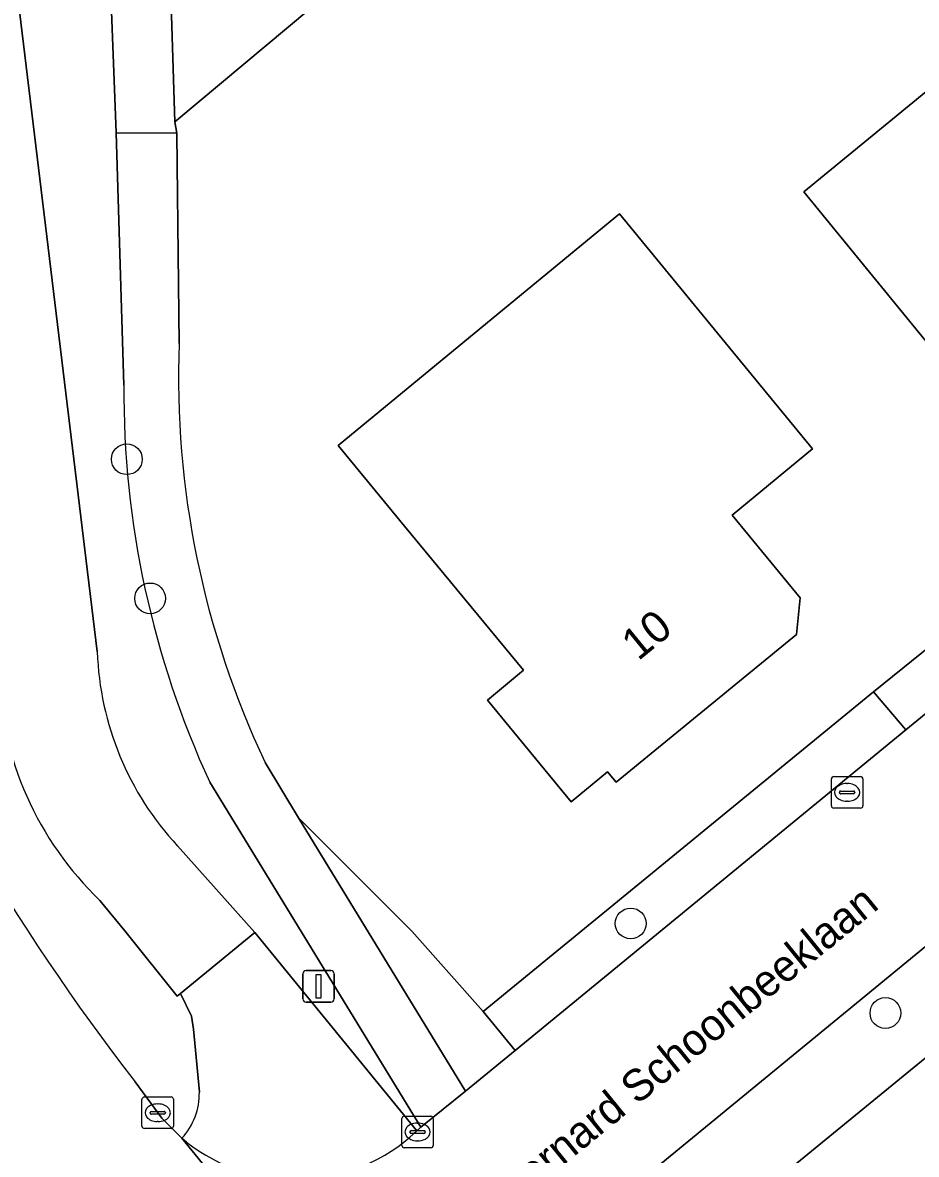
# Model space of a CAD drawing. Extents: x 157320 to 158835, y 386650 to 388491.
# Drawn here: x 157938.6 to 157966.98, y 387355.15 to 387391.07 of the extents above; entities that cross this region are included whole.
import ezdxf

# ---------------------------------------------------------------- set-up
doc = ezdxf.new("R2010")
doc.units = 0
for name, color, linetype in [('IMGEO_Berm_groen', 7, 'Continuous'), ('IMGEO_Boom', 7, 'Continuous'), ('IMGEO_Erf', 7, 'Continuous'), ('IMGEO_Fietspad_gesloten', 7, 'Continuous'), ('IMGEO_Fietspad_open', 7, 'Continuous'), ('IMGEO_Groenvoorziening', 7, 'Continuous'), ('IMGEO_Kolk', 7, 'Continuous'), ('IMGEO_Muur', 7, 'Continuous'), ('IMGEO_Openbare_ruimte_label', 7, 'Continuous'), ('IMGEO_Pand', 7, 'Continuous'), ('IMGEO_Pand_nummerreeks', 7, 'Continuous'), ('IMGEO_Rijbaan_lokaal_gesloten', 7, 'Continuous'), ('IMGEO_Verkeersbordpaal', 7, 'Continuous'), ('IMGEO_Voetpad_halfverhard', 7, 'Continuous'), ('IMGEO_Voetpad_open', 7, 'Continuous')]:
    doc.layers.add(name, color=color, linetype=linetype)

msp = doc.modelspace()

# ---------------------------------------------------------------- linework, layer by layer
at = {"layer": 'IMGEO_Berm_groen'}
for points in [[(157940.552, 387407.504), (157937.064, 387413.949), (157937.018, 387408.497), (157938.111, 387394.674), (157940.975, 387371.11)], [(157941.819, 387379.568), (157941.578, 387387.574), (157940.841, 387406.572)], [(157943.528, 387364.941), (157945.975, 387362.194), (157951.122, 387355.897), (157951.25, 387356.014), (157944.547, 387366.967)], [(157944.217, 387357.129), (157944.034, 387359.123), (157943.967, 387359.545), (157943.618, 387360.261), (157943.513, 387360.18), (157941.855, 387362.251), (157941.058, 387363.212)], [(157942.178, 387357.457), (157943.025, 387356.303), (157943.664, 387355.664)]]:
    msp.add_lwpolyline(points, dxfattribs=at)
for centre, radius, start, end in [((157971.394, 387379.375), 29.575, 179.6258, 204.8052), ((157997.591, 387400.486), 70.157, 202.39413, 217.83028), ((157950.507, 387371.442), 9.538, 181.9943, 222.9695), ((157948.356, 387370.81), 10.535, 181.9067, 226.1518), ((157942.103, 387357.09), 2.114, 317.5807, 1.0589)]:
    msp.add_arc(centre, radius, start, end, dxfattribs=at)
at = {"layer": 'IMGEO_Boom'}
for centre in [(157941.914, 387377.216), (157942.653, 387372.799), (157957.914, 387362.483), (157966.002, 387359.639)]:
    msp.add_circle(centre, 0.489, dxfattribs=at)
at = {"layer": 'IMGEO_Erf'}
for points in [[(157994.927, 387393.978), (157959.227, 387401.115), (157954.775, 387397.398), (157957.23, 387394.448), (157955.952, 387393.384), (157953.497, 387396.334), (157943.433, 387387.926), (157943.504, 387387.563), (157943.515, 387386.565), (157943.578, 387380.891)], [(157946.309, 387367.594), (157947.364, 387365.834), (157950.961, 387362.236), (157953.23, 387359.69), (157965.627, 387369.833), (157975.055, 387377.442), (157978.511, 387380.451), (157979.289, 387381.084), (157994.927, 387393.978)], [(157996.263, 387382.003), (157992.358, 387378.849), (157985.722, 387373.306), (157959.584, 387351.924), (157957.079, 387349.875), (157956.829, 387349.657), (157956.603, 387349.414), (157956.404, 387349.149), (157956.234, 387348.864), (157956.094, 387348.564), (157955.986, 387348.25), (157955.912, 387347.927), (157955.872, 387347.597), (157955.867, 387347.266), (157955.896, 387346.935), (157955.96, 387346.61), (157956.058, 387346.293), (157956.183, 387345.981), (157990.647, 387303.891), (157994.856, 387303.485), (158000, 387307.71)]]:
    msp.add_lwpolyline(points, dxfattribs=at)
for points in [[(157983.989, 387391.191), (157983.885, 387390.091), (157983.232, 387389.173), (157983.745, 387388.541), (157981.049, 387386.329), (157980.439, 387385.698), (157980.357, 387385.77), (157977.713, 387383.591), (157976.378, 387385.215), (157974.745, 387383.873), (157968.865, 387379.041), (157963.409, 387385.698), (157969.989, 387391.09), (157971.842, 387388.846), (157978.79, 387394.55), (157980.471, 387392.505), (157981.49, 387392.989), (157982.607, 387392.906), (157983.513, 387392.223)], [(157963.687, 387377.541), (157961.137, 387375.437), (157963.297, 387372.822), (157963.183, 387371.657), (157957.447, 387366.962), (157957.173, 387367.294), (157956.026, 387366.346), (157953.364, 387369.569), (157954.512, 387370.517), (157950.729, 387375.097), (157948.62, 387377.65), (157952.467, 387380.815), (157957.561, 387385.006)]]:
    msp.add_lwpolyline(points, close=True, dxfattribs=at)
msp.add_arc((157972.011, 387379.802), 28.454, 177.8063, 205.4062, dxfattribs=at)
at = {"layer": 'IMGEO_Fietspad_gesloten'}
for points in [[(157940.975, 387371.11), (157938.111, 387394.674), (157937.018, 387408.497), (157937.064, 387413.949), (157936.805, 387426.226), (157936.83, 387426.292), (157936.606, 387436.697), (157935.021, 387442.537)], [(157941.058, 387363.212), (157941.855, 387362.251), (157943.513, 387360.18), (157943.618, 387360.261), (157945.975, 387362.194), (157943.528, 387364.941)]]:
    msp.add_lwpolyline(points, dxfattribs=at)
for centre, radius, start, end in [((157950.507, 387371.442), 9.538, 181.9943, 222.9695), ((157948.356, 387370.81), 10.535, 181.9067, 226.1518)]:
    msp.add_arc(centre, radius, start, end, dxfattribs=at)
at = {"layer": 'IMGEO_Fietspad_open'}
for points in [[(157950.905, 387355.705), (157951.122, 387355.897), (157945.975, 387362.194), (157943.618, 387360.261), (157943.967, 387359.545), (157944.034, 387359.123), (157944.217, 387357.129)], [(157943.664, 387355.664), (157943.808, 387355.546)]]:
    msp.add_lwpolyline(points, dxfattribs=at)
for centre, radius, start, end in [((157942.103, 387357.09), 2.114, 317.5807, 1.0589), ((157947.26, 387359.941), 5.589, 231.8561, 310.7107)]:
    msp.add_arc(centre, radius, start, end, dxfattribs=at)
at = {"layer": 'IMGEO_Groenvoorziening'}
for points in [[(157938.634, 387415.48), (157942.499, 387408.116), (157942.689, 387407.713), (157942.824, 387407.198), (157942.844, 387406.887), (157943.433, 387387.926), (157953.497, 387396.334), (157954.775, 387397.398), (157959.227, 387401.115), (157994.927, 387393.978), (157997.711, 387393.383), (157998.27, 387396.514), (157998.442, 387397.48)], [(157953.173, 387349.657), (157956.183, 387345.981), (157956.058, 387346.293), (157955.96, 387346.61), (157955.896, 387346.935), (157955.867, 387347.266), (157955.872, 387347.597), (157955.912, 387347.927), (157955.986, 387348.25), (157956.094, 387348.564), (157956.234, 387348.864), (157956.404, 387349.149), (157956.603, 387349.414), (157956.829, 387349.657), (157957.079, 387349.875), (157959.584, 387351.924), (157985.722, 387373.306), (157985.135, 387374.415), (157984.019, 387375.497), (157957.862, 387354.028), (157954.159, 387350.989)]]:
    msp.add_lwpolyline(points, dxfattribs=at)
for points in [[(157954.243, 387358.452), (157966.651, 387368.63), (157965.627, 387369.833), (157953.23, 387359.69)], [(157953.23, 387359.69), (157950.961, 387362.236), (157947.364, 387365.834), (157952.668, 387357.16), (157954.243, 387358.452)]]:
    msp.add_lwpolyline(points, close=True, dxfattribs=at)
at = {"layer": 'IMGEO_Kolk'}
for p, q in [((157964.286, 387366.217), (157964.286, 387367.069)), ((157964.361, 387367.143), (157965.213, 387367.143)), ((157965.287, 387367.069), (157965.287, 387366.217)), ((157964.588, 387366.686), (157964.986, 387366.686)), ((157964.774, 387366.923), (157964.799, 387366.923)), ((157964.545, 387366.637), (157964.545, 387366.649)), ((157964.983, 387366.6), (157964.585, 387366.6)), ((157964.797, 387366.363), (157964.772, 387366.363)), ((157965.029, 387366.649), (157965.029, 387366.637)), ((157965.213, 387366.143), (157964.361, 387366.143)), ((157942.47, 387356.975), (157943.322, 387356.975)), ((157942.395, 387356.049), (157942.395, 387356.901)), ((157942.883, 387356.755), (157942.908, 387356.755)), ((157943.396, 387356.901), (157943.396, 387356.049)), ((157942.654, 387356.469), (157942.654, 387356.481)), ((157943.092, 387356.432), (157942.694, 387356.432)), ((157942.697, 387356.518), (157943.095, 387356.518)), ((157943.138, 387356.481), (157943.138, 387356.469)), ((157950.645, 387355.438), (157950.645, 387356.29)), ((157950.72, 387356.364), (157951.572, 387356.364)), ((157951.646, 387356.29), (157951.646, 387355.438)), ((157943.322, 387355.975), (157942.47, 387355.975)), ((157942.906, 387356.195), (157942.881, 387356.195)), ((157950.947, 387355.907), (157951.345, 387355.907)), ((157951.133, 387356.144), (157951.158, 387356.144)), ((157950.904, 387355.858), (157950.904, 387355.87)), ((157951.342, 387355.821), (157950.944, 387355.821)), ((157951.156, 387355.584), (157951.131, 387355.584)), ((157951.388, 387355.87), (157951.388, 387355.858)), ((157951.572, 387355.364), (157950.72, 387355.364))]:
    msp.add_line(p, q, dxfattribs=at)
for points in [[(157964.286, 387366.217), (157964.286, 387367.069)], [(157964.361, 387367.143), (157965.213, 387367.143)], [(157965.287, 387367.069), (157965.287, 387366.217)], [(157965.213, 387366.143), (157964.361, 387366.143)], [(157942.47, 387356.975), (157943.322, 387356.975)], [(157942.395, 387356.049), (157942.395, 387356.901)], [(157943.396, 387356.901), (157943.396, 387356.049)], [(157950.645, 387355.438), (157950.645, 387356.29)], [(157950.72, 387356.364), (157951.572, 387356.364)], [(157951.646, 387356.29), (157951.646, 387355.438)], [(157943.322, 387355.975), (157942.47, 387355.975)], [(157951.572, 387355.364), (157950.72, 387355.364)]]:
    msp.add_lwpolyline(points, dxfattribs=at)
for centre, radius, start, end in [((157964.363, 387367.067), 0.0765, 91.552, 178.448), ((157964.363, 387367.067), 0.0765, 91.552, 178.448), ((157965.211, 387367.067), 0.0765, 1.552, 88.448), ((157965.211, 387367.067), 0.0765, 1.552, 88.448), ((157964.585, 387366.646), 0.0403, 85.8775, 175.7526), ((157964.99, 387366.648), 0.0386, 1.7309, 96.639), ((157964.582, 387366.636), 0.0366, 178.938, 274.7102), ((157964.986, 387366.643), 0.043, 264.8664, 352.4533), ((157964.363, 387366.219), 0.0765, 181.552, 268.448), ((157964.363, 387366.219), 0.0765, 181.552, 268.448), ((157965.211, 387366.219), 0.0765, 271.552, 358.448), ((157965.211, 387366.219), 0.0765, 271.552, 358.448), ((157942.472, 387356.899), 0.0765, 91.552, 178.448), ((157942.472, 387356.899), 0.0765, 91.552, 178.448), ((157943.32, 387356.899), 0.0765, 1.552, 88.448), ((157943.32, 387356.899), 0.0765, 1.552, 88.448), ((157942.694, 387356.478), 0.0403, 85.8775, 175.7526), ((157942.691, 387356.468), 0.0366, 178.938, 274.7102), ((157943.095, 387356.475), 0.043, 264.8664, 352.4533), ((157943.099, 387356.48), 0.0386, 1.7309, 96.639), ((157950.722, 387356.288), 0.0765, 91.552, 178.448), ((157950.722, 387356.288), 0.0765, 91.552, 178.448), ((157951.57, 387356.288), 0.0765, 1.552, 88.448), ((157951.57, 387356.288), 0.0765, 1.552, 88.448), ((157942.472, 387356.051), 0.0765, 181.552, 268.448), ((157942.472, 387356.051), 0.0765, 181.552, 268.448), ((157943.32, 387356.051), 0.0765, 271.552, 358.448), ((157943.32, 387356.051), 0.0765, 271.552, 358.448), ((157950.944, 387355.867), 0.0403, 85.8775, 175.7526), ((157951.349, 387355.869), 0.0386, 1.7309, 96.639), ((157950.941, 387355.857), 0.0366, 178.938, 274.7102), ((157951.345, 387355.864), 0.043, 264.8664, 352.4533), ((157950.722, 387355.44), 0.0765, 181.552, 268.448), ((157950.722, 387355.44), 0.0765, 181.552, 268.448), ((157951.57, 387355.44), 0.0765, 271.552, 358.448), ((157951.57, 387355.44), 0.0765, 271.552, 358.448)]:
    msp.add_arc(centre, radius, start, end, dxfattribs=at)
for centre, major_axis, ratio, start_param, end_param in [((157964.773, 387366.643), (-0.387, 0.002), 0.722429, 4.712389, 7.853982), ((157964.798, 387366.643), (-0.39, 0.002), 0.717154, 1.570796, 4.712389), ((157942.882, 387356.475), (-0.387, 0.002), 0.722429, 4.712389, 7.853982), ((157942.907, 387356.475), (-0.39, 0.002), 0.717154, 1.570796, 4.712389), ((157951.132, 387355.864), (-0.387, 0.002), 0.722429, 4.712389, 7.853982), ((157951.157, 387355.864), (-0.39, 0.002), 0.717154, 1.570796, 4.712389)]:
    msp.add_ellipse(centre, major_axis=major_axis, ratio=ratio, start_param=start_param, end_param=end_param, dxfattribs=at)
at = {"layer": 'IMGEO_Muur'}
for points in [[(157943.515, 387386.565), (157943.578, 387380.891)], [(157946.309, 387367.594), (157947.364, 387365.834)]]:
    msp.add_lwpolyline(points, dxfattribs=at)
msp.add_arc((157972.011, 387379.802), 28.454, 177.8063, 205.4062, dxfattribs=at)
at = {"layer": 'IMGEO_Pand'}
for points in [[(157974.745, 387383.873), (157976.378, 387385.215), (157977.713, 387383.591), (157980.357, 387385.77), (157980.439, 387385.698), (157981.049, 387386.329), (157983.745, 387388.541), (157983.232, 387389.173), (157983.885, 387390.091), (157983.989, 387391.191), (157983.513, 387392.223), (157982.607, 387392.906), (157981.49, 387392.989), (157980.471, 387392.505), (157978.79, 387394.55), (157971.842, 387388.846), (157969.989, 387391.09), (157963.409, 387385.698), (157968.865, 387379.041)], [(157963.687, 387377.541), (157957.561, 387385.006), (157952.467, 387380.815), (157948.62, 387377.65), (157950.729, 387375.097), (157954.512, 387370.517), (157953.364, 387369.569), (157956.026, 387366.346), (157957.173, 387367.294), (157957.447, 387366.962), (157963.183, 387371.657), (157963.297, 387372.822), (157961.137, 387375.437)]]:
    msp.add_lwpolyline(points, close=True, dxfattribs=at)
at = {"layer": 'IMGEO_Rijbaan_lokaal_gesloten'}
for points in [[(157993.238, 387390.434), (157980.312, 387379.841), (157979.547, 387379.188), (157976.068, 387376.345), (157966.651, 387368.63), (157954.243, 387358.452), (157952.668, 387357.16), (157951.25, 387356.014), (157951.122, 387355.897), (157950.905, 387355.705)], [(157954.159, 387350.989), (157957.862, 387354.028), (157984.019, 387375.497), (157990.679, 387380.903)], [(157943.664, 387355.664), (157943.025, 387356.303), (157942.178, 387357.457)], [(157934.618, 387355.394), (157937.337, 387351.884), (157946.867, 387339.91), (157948.052, 387338.921), (157949.905, 387336.66), (157955.584, 387341.078), (157953.321, 387343.835), (157943.664, 387355.664)], [(157943.808, 387355.546), (157943.664, 387355.664), (157953.321, 387343.835)]]:
    msp.add_lwpolyline(points, dxfattribs=at)
for centre, radius, start, end in [((157997.591, 387400.486), 70.157, 202.39413, 217.83028), ((157947.26, 387359.941), 5.589, 231.8561, 310.7107)]:
    msp.add_arc(centre, radius, start, end, dxfattribs=at)
at = {"layer": 'IMGEO_Verkeersbordpaal'}
for p, q in [((157947.604, 387360.986), (157948.394, 387360.986)), ((157948.394, 387360.986), (157947.604, 387360.986)), ((157947.504, 387360.086), (157947.504, 387360.886)), ((157947.504, 387360.886), (157947.504, 387360.086)), ((157948.494, 387360.886), (157948.494, 387360.086)), ((157948.494, 387360.086), (157948.494, 387360.886)), ((157948.394, 387359.986), (157947.604, 387359.986)), ((157947.604, 387359.986), (157948.394, 387359.986))]:
    msp.add_line(p, q, dxfattribs=at)
msp.add_lwpolyline([(157947.924, 387360.861), (157948.074, 387360.861), (157948.074, 387360.111), (157947.924, 387360.111), (157947.924, 387360.861)], dxfattribs=at)
for centre, start, end in [((157947.604, 387360.886), 90, 180), ((157947.604, 387360.886), 90, 180), ((157948.394, 387360.886), 0, 90), ((157948.394, 387360.886), 360, 90), ((157947.604, 387360.086), 180, 270), ((157947.604, 387360.086), 180, 270), ((157948.394, 387360.086), 270, 0), ((157948.394, 387360.086), 270, 0)]:
    msp.add_arc(centre, 0.1, start, end, dxfattribs=at)
at = {"layer": 'IMGEO_Voetpad_halfverhard'}
msp.add_lwpolyline([(157940.841, 387406.572), (157941.578, 387387.574), (157943.504, 387387.563), (157943.433, 387387.926), (157942.844, 387406.887), (157942.824, 387407.198), (157942.689, 387407.713), (157942.499, 387408.116), (157938.634, 387415.48)], dxfattribs=at)
at = {"layer": 'IMGEO_Voetpad_open'}
for points in [[(157943.578, 387380.891), (157943.515, 387386.565), (157943.504, 387387.563), (157941.578, 387387.574), (157941.819, 387379.568)], [(157944.547, 387366.967), (157951.25, 387356.014), (157952.668, 387357.16), (157947.364, 387365.834), (157946.309, 387367.594)]]:
    msp.add_lwpolyline(points, dxfattribs=at)
msp.add_lwpolyline([(157966.651, 387368.63), (157976.068, 387376.345), (157975.055, 387377.442), (157965.627, 387369.833)], close=True, dxfattribs=at)
for centre, radius, start, end in [((157972.011, 387379.802), 28.454, 177.8063, 205.4062), ((157971.394, 387379.375), 29.575, 179.6258, 204.8052)]:
    msp.add_arc(centre, radius, start, end, dxfattribs=at)

# ---------------------------------------------------------------- texts
at = {"layer": 'IMGEO_Openbare_ruimte_label'}
msp.add_text('Bernard Schoonbeeklaan', height=1, rotation=39.1161, dxfattribs=at).set_placement((157954.136, 387353.468))
at = {"layer": 'IMGEO_Pand_nummerreeks'}
msp.add_text('10', height=1, rotation=39.2992, dxfattribs=at).set_placement((157958.152, 387370.796))

doc.saveas('drawing.dxf')
